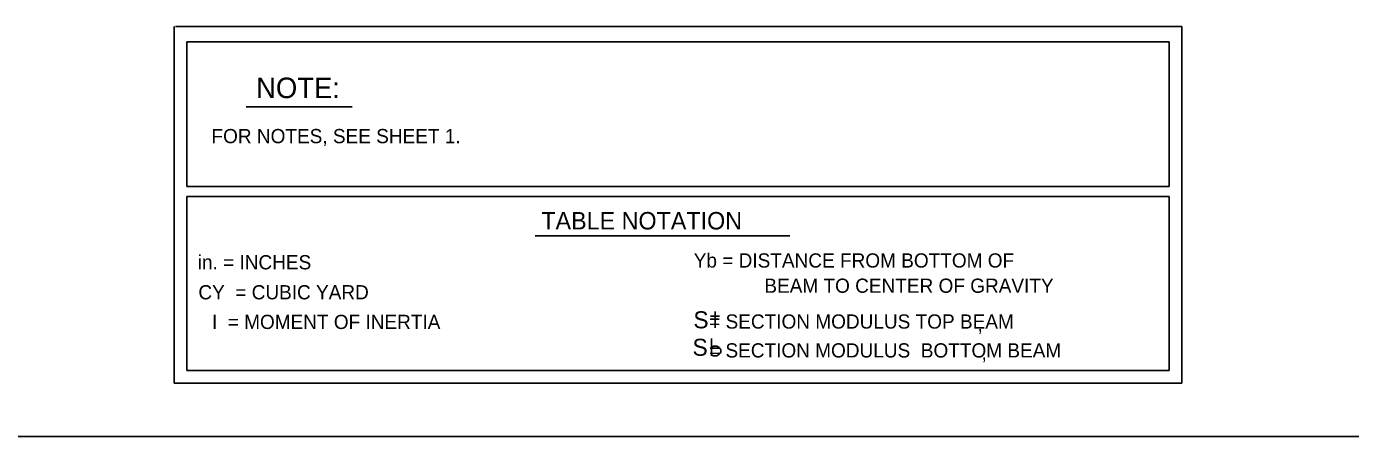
# Model space of a CAD drawing. Extents: x 635698 to 639877, y 296617 to 300175.
# Drawn here: x 639138 to 639417.6, y 298866.8 to 298953.4 of the extents above; entities that cross this region are included whole.
import ezdxf

# ---------------------------------------------------------------- set-up
doc = ezdxf.new("R2010")
doc.units = 0
for name, color, linetype in [('1', 7, 'Continuous'), ('2', 7, 'Continuous'), ('3', 7, 'Continuous')]:
    doc.layers.add(name, color=color, linetype=linetype)

msp = doc.modelspace()

# ---------------------------------------------------------------- linework, layer by layer
at = {"layer": '1'}
for p, q in [((639169.23, 298878.09), (639169.23, 298953.39)), ((639381.93, 298878.09), (639381.93, 298953.39)), ((639171.87, 298919.6), (639171.87, 298950.14)), ((639379.29, 298919.6), (639379.29, 298950.14)), ((639379.29, 298919.6), (639171.87, 298919.6)), ((639169.23, 298880.73), (639169.23, 298917.48)), ((639379.29, 298917.48), (639171.87, 298917.48)), ((639171.87, 298880.73), (639171.87, 298917.48)), ((639379.29, 298917.48), (639379.29, 298880.73)), ((639245.43, 298909.16), (639299.22, 298909.16)), ((639379.29, 298880.73), (639171.87, 298880.73)), ((639381.93, 298878.09), (639169.23, 298878.09)), ((639378.62, 298878.09), (639171.87, 298878.09))]:
    msp.add_line(p, q, dxfattribs=at)
at = {"layer": '2'}
for p, q in [((639381.93, 298953.39), (639169.49, 298953.39)), ((639171.87, 298950.14), (639379.29, 298950.14)), ((639184.39, 298936.39), (639206.81, 298936.39)), ((639628.3, 298866.8), (638842.3, 298866.8))]:
    msp.add_line(p, q, dxfattribs=at)
for points in [[(639284.36, 298892.19), (639282.46, 298892.19)], [(639283.4, 298889.78), (639283.4, 298893.23)], [(639282.68, 298883.82), (639282.68, 298887.52)], [(639282.71, 298885.66), (639283.08, 298885.86), (639283.45, 298885.91), (639283.77, 298885.86), (639284.07, 298885.72), (639284.25, 298885.61), (639284.43, 298885.4), (639284.52, 298885.22), (639284.62, 298885.06), (639284.62, 298884.62), (639284.48, 298884.37), (639284.36, 298884.23), (639284.02, 298883.98), (639283.79, 298883.87), (639283.45, 298883.82), (639282.99, 298883.87), (639282.71, 298884.05)]]:
    msp.add_lwpolyline(points, dxfattribs=at)

# ---------------------------------------------------------------- texts
at = {"layer": '1'}
for s, height, p in [('CY  = CUBIC YARD', 2.9979, (639174.32, 298895.77)), ('I  = MOMENT OF INERTIA', 2.9979, (639177.19, 298889.51)), (',', 3, (639338.82, 298889.04)), (',', 3, (639339.65, 298883.04))]:
    msp.add_text(s, height=height, dxfattribs=at).set_placement(p)
at = {"layer": '2'}
for s, height, p in [('NOTE:', 4.331, (639186.51, 298938.26)), ('    FOR NOTES, SEE SHEET 1.', 3, (639172.63, 298928.74)), ('S', 3.6, (639278.83, 298889.65)), ('S', 3.6, (639278.64, 298883.85))]:
    msp.add_text(s, height=height, dxfattribs=at).set_placement(p)
at = {"layer": '3'}
for s, height, p in [('TABLE NOTATION', 3.6796, (639246.72, 298910.53)), ('Yb = DISTANCE FROM BOTTOM OF', 3, (639278.9, 298902.48)), ('in. = INCHES', 3, (639174.18, 298902.1)), ('BEAM TO CENTER OF GRAVITY', 3, (639293.81, 298897.15)), ('   = SECTION MODULUS TOP BEAM', 3, (639278.82, 298889.59)), ('   = SECTION MODULUS  BOTTOM BEAM', 3, (639278.8, 298883.49))]:
    msp.add_text(s, height=height, dxfattribs=at).set_placement(p)

doc.saveas('drawing.dxf')
